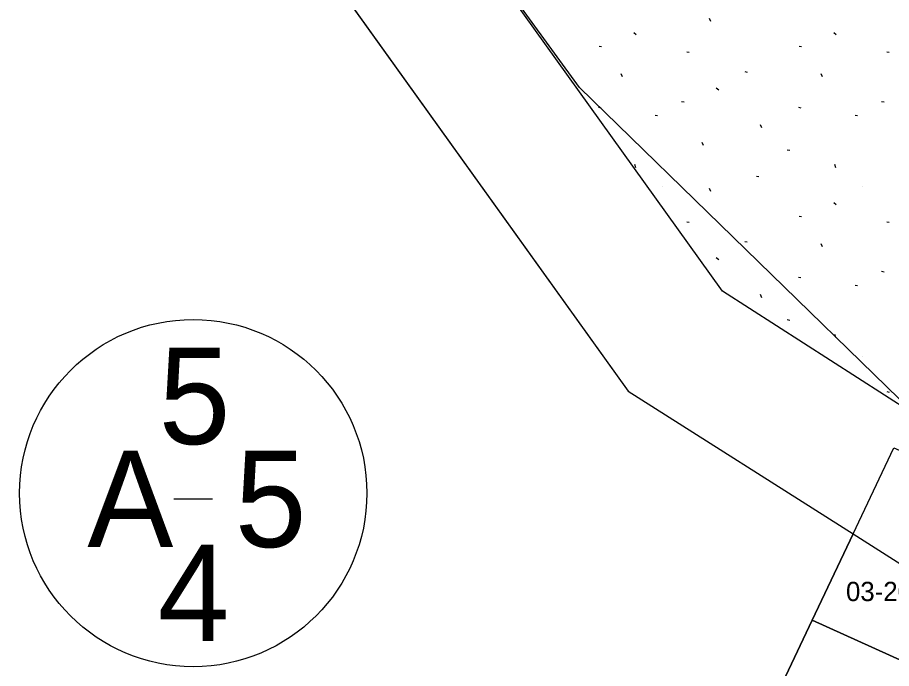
# Model space of a CAD drawing. Extents: x 413946 to 415528, y 4453939 to 4454944.
# Drawn here: x 414158.83 to 414204.14, y 4454360.34 to 4454394.09 of the extents above; entities that cross this region are included whole.
import ezdxf

# ---------------------------------------------------------------- set-up
doc = ezdxf.new("R2010")
doc.units = 0
for name, color, linetype in [('0_KADASTRO', 7, 'Continuous'), ('Level 28', 7, 'Continuous'), ('Level 41', 7, 'Continuous'), ('Level 54', 7, 'Continuous'), ('SEMBOL', 7, 'Continuous'), ('SNR_FONKSIYON', 7, 'Continuous')]:
    doc.layers.add(name, color=color, linetype=linetype)

msp = doc.modelspace()

# ---------------------------------------------------------------- linework, layer by layer
at = {"layer": '0_KADASTRO'}
for points in [[(414171.31, 4454413.36), (414183.07, 4454442), (414206.93, 4454433.98), (414230.64, 4454426.01), (414230.44, 4454425.59), (414230.371, 4454425.45), (414226.09, 4454416.74), (414221.64, 4454407.87), (414217.44, 4454398.74), (414213.33, 4454389.73), (414209.245, 4454381.65), (414205.21, 4454373.66), (414187.97, 4454390.46)], [(414135.52, 4454360.16), (414165.95, 4454408.94), (414184.66, 4454382.84), (414190.49, 4454374.72), (414202.15, 4454367.32), (414200.03, 4454362.84), (414195.73, 4454353.76), (414191.45, 4454344.73), (414187.14, 4454335.91), (414182.75, 4454326.9), (414178.69, 4454317.76), (414172.62, 4454304.1), (414159.21, 4454324.36)], [(414200.03, 4454362.84), (414202.15, 4454367.32), (414204.26, 4454371.79), (414213.5, 4454367.76), (414209.12, 4454358.82), (414208.77, 4454358.9)], [(414195.73, 4454353.76), (414200.03, 4454362.84), (414208.77, 4454358.9), (414204.26, 4454349.99)]]:
    msp.add_lwpolyline(points, close=True, dxfattribs=at)
at = {"layer": 'Level 28'}
for p, q in [((414195.386, 4454379.904), (414172.432, 4454411.913)), ((414165.95, 4454408.94), (414190.49, 4454374.72)), ((414205.183, 4454373.606), (414195.386, 4454379.904)), ((414190.49, 4454374.72), (414202.15, 4454367.32)), ((414202.15, 4454367.32), (414210.386, 4454362.093))]:
    msp.add_line(p, q, dxfattribs=at)
at = {"layer": 'Level 41'}
for p, q in [((414194.771, 4454393.878), (414194.706, 4454394.04)), ((414194.771, 4454393.878), (414194.706, 4454394.04)), ((414190.777, 4454393.309), (414190.904, 4454393.21)), ((414190.777, 4454393.309), (414190.904, 4454393.21)), ((414201.145, 4454393.309), (414201.272, 4454393.21)), ((414201.145, 4454393.309), (414201.272, 4454393.21)), ((414188.983, 4454392.604), (414189.109, 4454392.58)), ((414188.983, 4454392.604), (414189.109, 4454392.58)), ((414193.531, 4454392.31), (414193.657, 4454392.287)), ((414193.531, 4454392.31), (414193.657, 4454392.287)), ((414199.351, 4454392.604), (414199.477, 4454392.58)), ((414199.351, 4454392.604), (414199.477, 4454392.58)), ((414203.899, 4454392.31), (414204.025, 4454392.287)), ((414203.899, 4454392.31), (414204.025, 4454392.287)), ((414190.196, 4454391.006), (414190.131, 4454391.169)), ((414190.196, 4454391.006), (414190.131, 4454391.169)), ((414196.531, 4454391.286), (414196.656, 4454391.261)), ((414196.531, 4454391.286), (414196.656, 4454391.261)), ((414200.564, 4454391.006), (414200.499, 4454391.169)), ((414200.564, 4454391.006), (414200.499, 4454391.169)), ((414195.056, 4454390.448), (414195.183, 4454390.349)), ((414195.056, 4454390.448), (414195.183, 4454390.349)), ((414193.261, 4454389.742), (414193.387, 4454389.719)), ((414193.261, 4454389.742), (414193.387, 4454389.719)), ((414203.629, 4454389.742), (414203.755, 4454389.719)), ((414203.629, 4454389.742), (414203.755, 4454389.719)), ((414188.956, 4454389.438), (414189.082, 4454389.415)), ((414188.956, 4454389.438), (414189.082, 4454389.415)), ((414199.324, 4454389.438), (414199.45, 4454389.415)), ((414199.324, 4454389.438), (414199.45, 4454389.415)), ((414191.885, 4454389.029), (414192.011, 4454389.004)), ((414191.885, 4454389.029), (414192.011, 4454389.004)), ((414202.253, 4454389.029), (414202.379, 4454389.004)), ((414202.253, 4454389.029), (414202.379, 4454389.004)), ((414197.421, 4454388.369), (414197.355, 4454388.532)), ((414197.421, 4454388.369), (414197.355, 4454388.532)), ((414194.39, 4454387.455), (414194.325, 4454387.618)), ((414194.39, 4454387.455), (414194.325, 4454387.618)), ((414198.74, 4454387.234), (414198.866, 4454387.211)), ((414198.74, 4454387.234), (414198.866, 4454387.211)), ((414190.894, 4454386.305), (414190.83, 4454386.467)), ((414190.894, 4454386.305), (414190.83, 4454386.467)), ((414201.262, 4454386.305), (414201.198, 4454386.467)), ((414201.262, 4454386.305), (414201.198, 4454386.467)), ((414197.136, 4454385.867), (414197.262, 4454385.842)), ((414197.136, 4454385.867), (414197.262, 4454385.842)), ((414192.252, 4454385.342), (414192.26, 4454385.34)), ((414192.252, 4454385.342), (414192.26, 4454385.34)), ((414194.771, 4454385.072), (414194.706, 4454385.234)), ((414194.771, 4454385.072), (414194.706, 4454385.234)), ((414202.62, 4454385.342), (414202.628, 4454385.34)), ((414202.62, 4454385.342), (414202.628, 4454385.34)), ((414201.145, 4454384.503), (414201.272, 4454384.404)), ((414201.145, 4454384.503), (414201.272, 4454384.404)), ((414199.351, 4454383.798), (414199.477, 4454383.774)), ((414199.351, 4454383.798), (414199.477, 4454383.774)), ((414193.531, 4454383.504), (414193.657, 4454383.481)), ((414193.531, 4454383.504), (414193.657, 4454383.481)), ((414203.899, 4454383.504), (414204.025, 4454383.481)), ((414203.899, 4454383.504), (414204.025, 4454383.481)), ((414196.531, 4454382.48), (414196.656, 4454382.455)), ((414196.531, 4454382.48), (414196.656, 4454382.455)), ((414200.564, 4454382.2), (414200.499, 4454382.363)), ((414200.564, 4454382.2), (414200.499, 4454382.363)), ((414195.056, 4454381.642), (414195.183, 4454381.543)), ((414195.056, 4454381.642), (414195.183, 4454381.543)), ((414203.629, 4454380.936), (414203.755, 4454380.913)), ((414203.629, 4454380.936), (414203.755, 4454380.913)), ((414199.324, 4454380.632), (414199.45, 4454380.609)), ((414199.324, 4454380.632), (414199.45, 4454380.609)), ((414202.253, 4454380.223), (414202.379, 4454380.198)), ((414202.253, 4454380.223), (414202.379, 4454380.198)), ((414197.421, 4454379.563), (414197.355, 4454379.726)), ((414197.421, 4454379.563), (414197.355, 4454379.726)), ((414198.74, 4454378.428), (414198.866, 4454378.405)), ((414198.74, 4454378.428), (414198.866, 4454378.405)), ((414201.262, 4454377.499), (414201.198, 4454377.661)), ((414201.262, 4454377.499), (414201.198, 4454377.661)), ((414202.62, 4454376.536), (414202.628, 4454376.534)), ((414202.62, 4454376.536), (414202.628, 4454376.534)), ((414203.899, 4454374.698), (414204.025, 4454374.675)), ((414203.899, 4454374.698), (414204.025, 4454374.675))]:
    msp.add_line(p, q, dxfattribs=at)
at = {"layer": 'Level 54'}
for points in [[(414190.49, 4454374.72), (414202.15, 4454367.32), (414200.03, 4454362.84), (414195.73, 4454353.76), (414191.45, 4454344.73), (414187.14, 4454335.91), (414182.75, 4454326.9), (414178.69, 4454317.76), (414172.482, 4454303.789), (414135.52, 4454360.16), (414165.95, 4454408.94)], [(414195.73, 4454353.76), (414200.03, 4454362.84), (414202.15, 4454367.32), (414210.386, 4454362.093), (414210.386, 4454362.093), (414204.26, 4454349.99), (414200.02, 4454340.89), (414195.65, 4454331.91), (414191.27, 4454322.94), (414186.92, 4454313.93), (414178.013, 4454295.529), (414172.482, 4454303.789), (414178.69, 4454317.76), (414182.75, 4454326.9), (414187.14, 4454335.91), (414191.45, 4454344.73)]]:
    msp.add_lwpolyline(points, close=True, dxfattribs=at)
at = {"layer": 'SEMBOL'}
msp.add_line((414166.944, 4454369.137), (414168.944, 4454369.137), dxfattribs=at)
msp.add_circle((414167.944, 4454369.434), 9, dxfattribs=at)
at = {"layer": 'SNR_FONKSIYON'}
for p, q in [((414200.03, 4454362.84), (414202.15, 4454367.32)), ((414195.73, 4454353.76), (414200.03, 4454362.84))]:
    msp.add_line(p, q, dxfattribs=at)

# ---------------------------------------------------------------- texts
at = {"layer": '0_KADASTRO'}
msp.add_text('03-2037-17', height=1, dxfattribs=at).set_placement((414201.783, 4454363.836))
at = {"layer": 'SEMBOL'}
for s, p in [('5', (414166.151, 4454371.976)), ('A', (414162.452, 4454366.637)), ('5', (414170.098, 4454366.637)), ('4', (414166.106, 4454361.761))]:
    msp.add_text(s, height=5, dxfattribs=at).set_placement(p)

doc.saveas('drawing.dxf')
